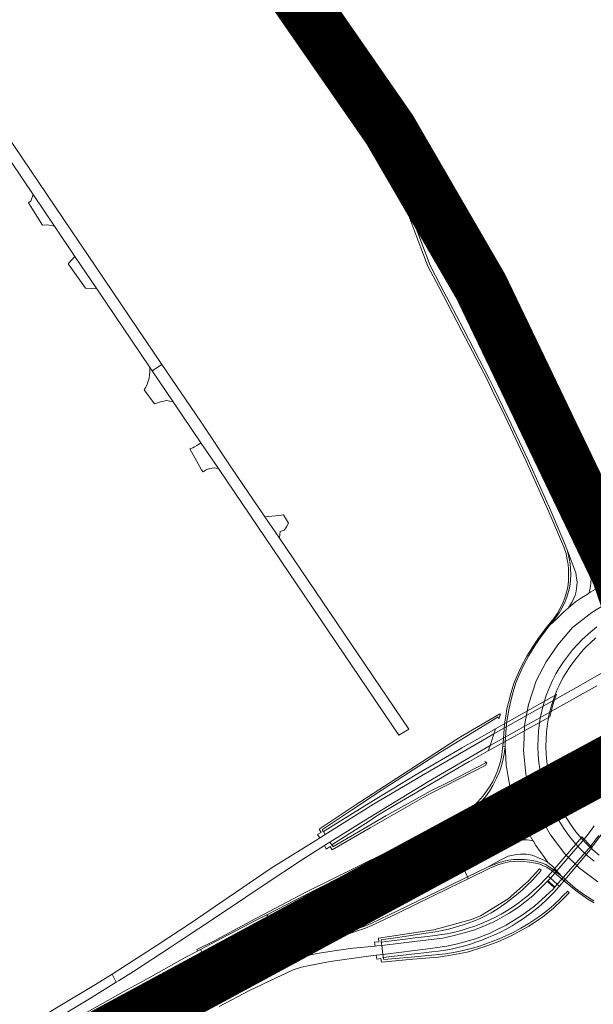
# Model space of a CAD drawing. Header units: metres. Extents: x 166325 to 190320, y 381923 to 404576.
# Tile 692 of 1056: x 173662 to 173819, y 394222 to 394493. Entities that reach past the tile are written whole.
import ezdxf

# ---------------------------------------------------------------- set-up
doc = ezdxf.new("R2010")
doc.units = ezdxf.units.M
for name, color, linetype, lineweight in [('B-WE-VH-VERHARDING_ASFALT-GV', 8, 'Continuous', 18), ('B-WE-VH-VERHARDING_BETON-GV', 8, 'Continuous', 18), ('B-WE-VH-VERHARDING_BETONSTRAATSTEEN-GV', 8, 'Continuous', 18), ('B-WE-VH-VERHARDING_GESLOTEN-GV', 8, 'Continuous', 18), ('B-WE-VH-VERHARDING_N-WEG', 8, 'Continuous', 18)]:
    doc.layers.add(name, color=color, linetype=linetype, lineweight=lineweight)

msp = doc.modelspace()

# ---------------------------------------------------------------- linework, layer by layer
at = {"layer": 'B-WE-VH-VERHARDING_ASFALT-GV', "flags": 128}
for points in [[(173659.46, 394453.515), (173665.504, 394444.569), (173671.38, 394435.872), (173676.992, 394427.565), (173682.996, 394418.679), (173697.485, 394397.234), (173698.232, 394396.128), (173700.875, 394397.887), (173642.198, 394484.531)], [(173823.879, 394332.75), (173818.932, 394329.748), (173813.571, 394325.67), (173809.565, 394320.845), (173806.378, 394316.201), (173803.634, 394310.962), (173801.511, 394304.539), (173800.398, 394298.741), (173800.206, 394293.084), (173800.167, 394291.932), (173800.831, 394285.361), (173802.083, 394280.203), (173804.748, 394273.654), (173807.583, 394268.676), (173811.51, 394263.53), (173815.541, 394259.584), (173820.517, 394255.782)], [(173819.561, 394261.433), (173817.741, 394262.922), (173816.146, 394264.424), (173814.528, 394266.165), (173812.81, 394268.203), (173811.24, 394270.415), (173809.82, 394272.645), (173808.764, 394274.499), (173807.907, 394276.199), (173807.019, 394278.299), (173806.351, 394280.108), (173805.617, 394282.402), (173805.212, 394283.936), (173804.694, 394286.353), (173804.397, 394288.486), (173804.174, 394290.799), (173804.081, 394292.949), (173804.089, 394293.288), (173804.129, 394295.118), (173804.273, 394297.182), (173804.525, 394299.493), (173804.83, 394301.291), (173804.889, 394301.516), (173805.324, 394303.473), (173805.778, 394305.133), (173806.456, 394307.202), (173807.356, 394309.458), (173808.123, 394311.095), (173809.046, 394312.899), (173809.889, 394314.272), (173811.133, 394316.184), (173812.472, 394318.041), (173813.641, 394319.485), (173815.031, 394321.084), (173816.181, 394322.292), (173817.039, 394323.105), (173818.605, 394324.473), (173820.281, 394325.811)], [(173834.864, 394320.712), (173816.634, 394310.246), (173810.904, 394307.046), (173808.829, 394305.887), (173808.682, 394305.805), (173808.221, 394304.399), (173807.8, 394302.86), (173807.738, 394302.581), (173807.851, 394302.644), (173811.984, 394304.962), (173820.299, 394309.626)], [(173819.586, 394271.199), (173818.7, 394269.978), (173817.554, 394268.399), (173816.839, 394267.56), (173816.778, 394267.489), (173817.956, 394266.222), (173818.612, 394265.605), (173818.642, 394265.645), (173820.81, 394268.559)], [(173716.614, 394221.601), (173724.894, 394225.908), (173732.045, 394229.312), (173736.943, 394231.668), (173739.183, 394232.363), (173740.942, 394232.763), (173747.075, 394233.932), (173758.258, 394235.461), (173759.736, 394235.702), (173761.521, 394235.858), (173761.26, 394238.342), (173759.842, 394238.201), (173759.424, 394238.16), (173753.418, 394237.566), (173751.391, 394237.308), (173748.832, 394236.983), (173743.449, 394236.087), (173739.852, 394235.335), (173737.866, 394234.783), (173735.367, 394233.92), (173731.297, 394232.079), (173719.393, 394225.999), (173699.063, 394215.675)]]:
    msp.add_lwpolyline(points, dxfattribs=at)
for points in [[(173796.15, 394392.054), (173790.762, 394402.868), (173785.231, 394413.311), (173783.367, 394416.768), (173779.59, 394423.774), (173773.709, 394434.202), (173770.211, 394440.255), (173768.991, 394439.788), (173769.604, 394438.203), (173774.53, 394425.036), (173777.484, 394419.413), (173779.828, 394414.921), (173783.654, 394407.588), (173790.818, 394393.795), (173791.952, 394391.539), (173795.915, 394383.23), (173801.467, 394371.592), (173807.68, 394357.681), (173811.428, 394348.85), (173812.272, 394346.707), (173814.488, 394340.624), (173814.74, 394339.196), (173814.838, 394338.233), (173814.812, 394337.072), (173814.585, 394335.639), (173814.305, 394334.548), (173813.823, 394333.24), (173813.364, 394332.437), (173812.462, 394331.066), (173814.437, 394332.695), (173816.087, 394333.791), (173817.6, 394334.754), (173818.097, 394335.07), (173818.394, 394336.031), (173818.551, 394337.014), (173818.677, 394337.905), (173818.727, 394339.21), (173818.607, 394340.405), (173818.222, 394342.071), (173817.761, 394343.748), (173815.839, 394349.013), (173813.211, 394355.19), (173813.136, 394355.366), (173807.36, 394368.324), (173806.375, 394370.534), (173801.304, 394381.398)], [(173703.968, 394387.638), (173698.232, 394396.128), (173697.485, 394397.234), (173697.53, 394396.739), (173697.548, 394395.869), (173697.485, 394395.002), (173697.343, 394394.143), (173697.123, 394393.302), (173696.826, 394392.484), (173696.456, 394391.698), (173696.015, 394390.948), (173698.828, 394387.101), (173700.797, 394387.707), (173701.41, 394387.847), (173702.102, 394388.006)], [(173716.383, 394369.273), (173765.888, 394296.068), (173768.677, 394297.769), (173733.123, 394350.164), (173729.136, 394356.04), (173720.002, 394369.501), (173711.443, 394382.281), (173700.875, 394397.887), (173698.232, 394396.128), (173703.968, 394387.638), (173711.567, 394376.394)], [(173712.207, 394368.355), (173712.504, 394368.604), (173712.992, 394368.924), (173713.519, 394369.176), (173714.076, 394369.353), (173714.651, 394369.452), (173715.235, 394369.472), (173715.816, 394369.412), (173716.383, 394369.273), (173711.567, 394376.394), (173710.901, 394375.873), (173710.476, 394375.6), (173709.823, 394375.227), (173709.375, 394375.001), (173708.587, 394374.693), (173708.568, 394374.687), (173711.744, 394368.909)], [(173807.738, 394302.581), (173807.8, 394302.86), (173808.221, 394304.399), (173808.682, 394305.805), (173792.002, 394296.404), (173791.242, 394294.064), (173790.959, 394293.195)], [(173745.484, 394265.745), (173745.786, 394265.934), (173745.921, 394266.021), (173746.98, 394266.685), (173756.258, 394272.496), (173771.958, 394282.047), (173774.109, 394283.356), (173790.959, 394293.195), (173791.242, 394294.064), (173792.002, 394296.404), (173788.913, 394294.632), (173780.81, 394289.982), (173772.118, 394284.932), (173770.73, 394284.102), (173759.012, 394277.097), (173745.7, 394268.816), (173744.444, 394268.001), (173744.353, 394267.942), (173744.206, 394267.847), (173743.182, 394267.182), (173736.884, 394263.269), (173730.897, 394259.53), (173717.066, 394250.166), (173709.187, 394244.719), (173699.602, 394238.386), (173688.748, 394231.448), (173687.186, 394230.472), (173688.367, 394228.232), (173688.955, 394228.601), (173693.104, 394231.199), (173703.401, 394237.946), (173705.647, 394239.417), (173716.135, 394246.389), (173723.923, 394251.566), (173728.97, 394254.931), (173739.501, 394261.965)], [(173778.46, 394271.026), (173768.938, 394266.523), (173769.107, 394266.193), (173770.537, 394263.255), (173770.939, 394262.435), (173780.313, 394266.948), (173779.924, 394267.803), (173778.614, 394270.689)], [(173806.84, 394261.112), (173805.944, 394262.485), (173804.755, 394264.091), (173803.551, 394265.814), (173802.957, 394266.779), (173802.744, 394267.125), (173802.433, 394267.166), (173801.172, 394267.298), (173799.973, 394267.353), (173799.033, 394267.388), (173798.069, 394267.314), (173797.037, 394267.132), (173796.175, 394266.953), (173795.058, 394266.591), (173793.565, 394265.973), (173783.169, 394261.058), (173783.021, 394260.986), (173784.616, 394257.494), (173784.759, 394257.158), (173790.452, 394259.922), (173793.787, 394261.734), (173795.972, 394262.811), (173798.236, 394263.323), (173799.304, 394263.429), (173800.998, 394263.384), (173802.544, 394263.101), (173804.233, 394262.431), (173805.562, 394261.841)], [(173818.612, 394265.605), (173817.956, 394266.222), (173816.778, 394267.489), (173807.548, 394256.766), (173809.394, 394255.144), (173809.656, 394255.441)], [(173783.021, 394260.986), (173781.592, 394264.131), (173781.368, 394264.623), (173757.632, 394253.099), (173730.285, 394239.154), (173715.924, 394231.491), (173715.364, 394231.294), (173714.871, 394231.324), (173714.513, 394231.556), (173714.283, 394231.889), (173716.928, 394227.018), (173722.218, 394229.852), (173734.426, 394236.289), (173734.288, 394236.541), (173734.802, 394236.807), (173755.691, 394247.613)], [(173770.939, 394262.435), (173770.537, 394263.255), (173769.107, 394266.193), (173768.938, 394266.523), (173762.847, 394263.518), (173757.098, 394260.71), (173750.234, 394257.293), (173737.813, 394250.962), (173729.702, 394246.778), (173729.894, 394246.429), (173731.43, 394243.644), (173731.907, 394242.778), (173741.494, 394247.811), (173765.422, 394259.779)], [(173784.759, 394257.158), (173784.616, 394257.494), (173783.021, 394260.986), (173755.691, 394247.613), (173734.802, 394236.807), (173734.288, 394236.541), (173734.426, 394236.289), (173741.65, 394238.645), (173756.596, 394243.604), (173758.328, 394244.311), (173765.541, 394247.804), (173779.387, 394254.552)], [(173809.394, 394255.144), (173807.548, 394256.766), (173802.714, 394251.944), (173798.748, 394248.85), (173796.222, 394247.162), (173793.008, 394245.357), (173791.42, 394244.573), (173791.104, 394244.428), (173789.296, 394243.596), (173786.722, 394242.57), (173785.268, 394242.154), (173781.079, 394241.059), (173778.036, 394240.371), (173770.979, 394239.492), (173761.26, 394238.342), (173761.521, 394235.858), (173774.637, 394237.506), (173776.569, 394237.764), (173779.077, 394238.145), (173782.031, 394238.769), (173786.953, 394240.178), (173790.966, 394241.745), (173792.161, 394242.315), (173795.423, 394243.874), (173799.762, 394246.653), (173803.208, 394249.151), (173806.247, 394251.953), (173808.252, 394253.822)], [(173731.907, 394242.778), (173731.43, 394243.644), (173729.894, 394246.429), (173729.702, 394246.778), (173726.968, 394245.367), (173717.373, 394240.299), (173711.507, 394237.187), (173714.198, 394232.115), (173714.105, 394232.362), (173714.03, 394232.649), (173714.018, 394232.967), (173714.104, 394233.242), (173714.365, 394233.577), (173714.988, 394233.895)], [(173714.232, 394232.023), (173714.198, 394232.115), (173711.507, 394237.187), (173710.699, 394236.759), (173707.117, 394234.914), (173697.831, 394229.747), (173690.452, 394225.634), (173683.08, 394221.526), (173671.345, 394214.919), (173671.565, 394214.515), (173673.142, 394211.754), (173673.583, 394210.989), (173673.763, 394210.686), (173677.091, 394212.461), (173685.234, 394216.731), (173689.028, 394218.686), (173692.437, 394220.511), (173692.575, 394220.585), (173714.063, 394231.935)], [(173688.367, 394228.232), (173687.186, 394230.472), (173682.649, 394227.638), (173672.435, 394221.429), (173665.074, 394217.024), (173655.71, 394211.567), (173645.142, 394205.407), (173630.349, 394196.916), (173609.298, 394185.093), (173606.046, 394183.186), (173600.516, 394180.074), (173601.64, 394178.053), (173605.076, 394180.026), (173605.601, 394180.326), (173611.738, 394183.831), (173634.102, 394196.436), (173636.044, 394197.498), (173657.542, 394209.636), (173668.854, 394216.311), (173681.002, 394223.62)], [(173716.018, 394226.531), (173716.928, 394227.018), (173714.283, 394231.889), (173714.232, 394232.023), (173714.063, 394231.935), (173692.575, 394220.585), (173692.437, 394220.511), (173689.028, 394218.686), (173685.234, 394216.731), (173677.091, 394212.461), (173673.763, 394210.686), (173673.93, 394210.363), (173674.352, 394209.645), (173675.913, 394206.906), (173676.07, 394206.63), (173676.506, 394206.847), (173689.218, 394213.059), (173700.026, 394218.301), (173709.084, 394222.893)]]:
    msp.add_lwpolyline(points, close=True, dxfattribs=at)
at = {"layer": 'B-WE-VH-VERHARDING_BETON-GV', "flags": 128}
for points in [[(173710.622, 394547.542), (173710.323, 394547.315), (173707.836, 394545.418), (173706.994, 394544.777), (173716.294, 394532.497), (173729.94, 394513.429), (173738.893, 394500.543), (173748.728, 394485.859), (173758.493, 394470.452), (173763.414, 394462.379), (173764.371, 394462.97), (173765.52, 394463.679), (173768.08, 394465.26), (173768.388, 394465.449), (173760.307, 394478.474), (173745.208, 394500.877), (173736.301, 394513.417), (173722.109, 394532.64), (173720.263, 394535.044), (173712.666, 394544.933)], [(173706.994, 394544.777), (173706.072, 394544.074), (173703.802, 394542.343), (173703.396, 394542.034), (173705.851, 394538.756), (173712.534, 394529.253), (173725.159, 394511.298), (173743.747, 394483.067), (173758.389, 394459.277), (173758.86, 394459.568), (173761.458, 394461.172), (173762.457, 394461.789), (173763.414, 394462.379), (173758.493, 394470.452), (173748.728, 394485.859), (173738.893, 394500.543), (173729.94, 394513.429), (173716.294, 394532.497)], [(173768.388, 394465.449), (173768.08, 394465.26), (173765.52, 394463.679), (173764.371, 394462.97), (173763.414, 394462.379), (173765.485, 394458.981), (173776.156, 394440.977), (173788.044, 394419.787), (173788.304, 394419.323), (173790.548, 394420.507), (173793.045, 394421.826), (173793.485, 394422.058), (173789.987, 394428.686), (173785.49, 394436.585), (173780.313, 394445.678), (173773.172, 394457.737)], [(173763.414, 394462.379), (173762.457, 394461.789), (173761.458, 394461.172), (173758.86, 394459.568), (173758.389, 394459.277), (173761.104, 394454.866), (173764.346, 394449.61), (173768.064, 394443.971), (173770.211, 394440.255), (173773.709, 394434.202), (173779.59, 394423.774), (173783.367, 394416.768), (173786.411, 394418.282), (173788.155, 394419.265), (173788.304, 394419.323), (173788.044, 394419.787), (173776.156, 394440.977), (173765.485, 394458.981)], [(173768.064, 394443.971), (173764.346, 394449.61), (173763.74, 394449.435), (173768.409, 394439.482), (173768.991, 394439.788), (173770.211, 394440.255)], [(173793.485, 394422.058), (173793.045, 394421.826), (173790.548, 394420.507), (173788.304, 394419.323), (173789.167, 394419.657), (173789.649, 394419.48), (173789.887, 394419.305), (173795.087, 394409.686), (173810.347, 394378.485), (173813.357, 394371.935), (173813.616, 394371.36), (173817.642, 394373.189), (173817.603, 394373.276), (173808.731, 394392.303), (173799.788, 394410.114)], [(173788.155, 394419.265), (173786.411, 394418.282), (173783.367, 394416.768), (173785.231, 394413.311), (173790.762, 394402.868), (173796.15, 394392.054), (173801.304, 394381.398), (173806.375, 394370.534), (173807.36, 394368.324), (173808.889, 394369.057), (173810.403, 394369.784), (173811.021, 394370.08), (173810.584, 394371.081), (173806.385, 394379.994), (173800.637, 394392.079), (173797.346, 394398.749), (173790.24, 394412.498), (173787.346, 394417.864), (173787.233, 394418.31), (173787.411, 394418.824)], [(173817.642, 394373.189), (173813.616, 394371.36), (173819.053, 394359.308), (173819.6, 394357.971), (173820.473, 394358.335), (173823.289, 394359.509), (173823.77, 394359.709), (173819.572, 394368.925)], [(173811.021, 394370.08), (173810.403, 394369.784), (173808.889, 394369.057), (173807.36, 394368.324), (173813.136, 394355.366), (173813.211, 394355.19), (173816.279, 394356.524), (173816.837, 394356.767)], [(173729.136, 394356.04), (173733.123, 394350.164), (173733.219, 394351.327), (173733.382, 394352.04), (173734.487, 394352.404), (173735.08, 394353.338), (173735.676, 394354.277), (173734.263, 394356.566), (173733.052, 394356.442)], [(173812.272, 394346.707), (173812.678, 394344.555), (173812.938, 394343.113), (173813.093, 394341.86), (173813.097, 394340.25), (173813.046, 394338.556), (173812.863, 394336.892), (173812.531, 394335.503), (173812.059, 394334.002), (173811.372, 394332.351), (173810.715, 394330.972), (173809.908, 394329.642), (173808.988, 394328.35), (173807.329, 394326.185), (173809.721, 394328.456), (173811.046, 394329.766), (173811.848, 394330.48), (173812.462, 394331.066), (173813.364, 394332.437), (173813.823, 394333.24), (173814.305, 394334.548), (173814.585, 394335.639), (173814.812, 394337.072), (173814.838, 394338.233), (173814.74, 394339.196), (173814.488, 394340.624)], [(173808.682, 394305.805), (173808.854, 394306.332), (173809.21, 394307.223), (173792.458, 394297.806), (173792.002, 394296.404)], [(173807.738, 394302.581), (173790.959, 394293.195), (173790.485, 394291.738), (173807.419, 394301.146)], [(173792.002, 394296.404), (173792.458, 394297.806), (173787.477, 394294.981), (173783.202, 394292.557), (173783.166, 394292.536), (173770.43, 394285.053), (173757.804, 394277.397), (173745.268, 394269.588), (173745.7, 394268.816), (173759.012, 394277.097), (173770.73, 394284.102), (173772.118, 394284.932), (173780.81, 394289.982), (173788.913, 394294.632)], [(173790.485, 394291.738), (173790.959, 394293.195), (173774.109, 394283.356), (173771.958, 394282.047), (173756.258, 394272.496), (173746.98, 394266.685), (173747.499, 394265.997), (173757.755, 394272.419), (173759.928, 394273.897), (173765.115, 394277.018), (173772.604, 394281.39), (173785.276, 394288.829), (173785.331, 394288.861)], [(173795.904, 394278.115), (173795.987, 394278.203), (173796.135, 394278.328), (173796.285, 394278.364), (173796.493, 394278.338), (173796.702, 394278.227), (173796.866, 394278.01), (173797.537, 394278.255), (173797.492, 394278.379), (173796.531, 394281.641), (173795.906, 394284.637), (173795.416, 394287.912), (173795.166, 394291.542), (173795.09, 394292.878), (173794.864, 394290.947), (173794.599, 394289.567), (173794.1, 394287.632), (173793.555, 394286.046), (173792.714, 394284.276), (173791.774, 394282.277), (173790.787, 394280.709), (173789.699, 394279.144), (173788.461, 394277.803), (173786.915, 394276.264), (173785.121, 394274.79), (173783.793, 394273.88), (173781.161, 394272.303), (173778.46, 394271.026), (173778.614, 394270.689), (173779.924, 394267.803), (173780.313, 394266.948), (173786.828, 394270.084), (173788.332, 394270.898), (173790.17, 394272.143), (173792.293, 394273.984), (173793.847, 394275.529)], [(173802.744, 394267.125), (173801.953, 394268.409), (173800.815, 394270.403), (173800.665, 394270.565), (173799.998, 394272), (173799.344, 394271.695), (173799.39, 394271.464), (173799.283, 394271.274), (173799.158, 394271.139), (173798.943, 394271.027), (173798.734, 394270.989), (173798.496, 394271.022), (173797.376, 394270.96), (173796.395, 394270.926), (173794.671, 394270.591), (173792.855, 394270.045), (173790.85, 394269.13), (173781.455, 394264.666), (173781.368, 394264.623), (173781.592, 394264.131), (173783.021, 394260.986), (173783.169, 394261.058), (173793.565, 394265.973), (173795.058, 394266.591), (173796.175, 394266.953), (173797.037, 394267.132), (173798.069, 394267.314), (173799.033, 394267.388), (173799.973, 394267.353), (173801.172, 394267.298), (173802.433, 394267.166)], [(173816.778, 394267.489), (173816.438, 394267.856), (173816.218, 394268.117), (173806.902, 394257.333), (173807.548, 394256.766)], [(173818.612, 394265.605), (173809.656, 394255.441), (173809.394, 394255.144), (173809.8, 394254.788), (173810.014, 394254.6), (173819.018, 394265.222), (173818.912, 394265.323)], [(173790.452, 394259.922), (173793.243, 394261.013), (173794.77, 394261.449), (173796.12, 394261.774), (173797.38, 394261.911), (173798.974, 394261.945), (173800.349, 394261.952), (173801.952, 394261.734), (173803.421, 394261.471), (173805.11, 394260.986), (173806.252, 394260.566), (173807.421, 394259.805), (173808.625, 394258.893), (173808.958, 394258.624), (173808.818, 394259.26), (173808.071, 394260.061), (173806.84, 394261.112), (173805.562, 394261.841), (173804.233, 394262.431), (173802.544, 394263.101), (173800.998, 394263.384), (173799.304, 394263.429), (173798.236, 394263.323), (173795.972, 394262.811), (173793.787, 394261.734)], [(173808.818, 394259.26), (173808.958, 394258.624), (173810.804, 394257.132)], [(173807.548, 394256.766), (173806.902, 394257.333), (173806.409, 394256.817), (173804.577, 394254.915), (173802.83, 394253.302), (173801.553, 394252.18), (173801.385, 394252.046), (173800.356, 394251.228), (173798.934, 394250.16), (173797.402, 394249.013), (173795.865, 394248.043), (173793.981, 394246.924), (173792.085, 394245.92), (173790.048, 394244.959), (173788.664, 394244.378), (173786.832, 394243.652), (173785.524, 394243.224), (173783.86, 394242.696), (173782.358, 394242.252), (173780.877, 394241.879), (173779.217, 394241.523), (173777.689, 394241.29), (173775.916, 394241.057), (173772.934, 394240.699), (173770.325, 394240.39), (173767.724, 394240.076), (173764.715, 394239.698), (173762.369, 394239.413), (173761.2, 394239.266), (173761.095, 394239.357), (173761.161, 394238.895), (173761.26, 394238.342), (173770.979, 394239.492), (173778.036, 394240.371), (173781.079, 394241.059), (173785.268, 394242.154), (173786.722, 394242.57), (173789.296, 394243.596), (173791.104, 394244.428), (173791.42, 394244.573), (173793.008, 394245.357), (173796.222, 394247.162), (173798.748, 394248.85), (173802.714, 394251.944)], [(173810.014, 394254.6), (173809.8, 394254.788), (173809.394, 394255.144), (173808.252, 394253.822), (173806.247, 394251.953), (173803.208, 394249.151), (173799.762, 394246.653), (173795.423, 394243.874), (173792.161, 394242.315), (173790.966, 394241.745), (173786.953, 394240.178), (173782.031, 394238.769), (173779.077, 394238.145), (173776.569, 394237.764), (173774.637, 394237.506), (173761.521, 394235.858), (173761.592, 394235.36), (173761.607, 394234.993), (173767.137, 394235.656), (173770.351, 394236.015), (173772.805, 394236.292), (173774.954, 394236.543), (173776.71, 394236.784), (173778.714, 394237.075), (173780.252, 394237.334), (173782.142, 394237.759), (173784.028, 394238.239), (173785.588, 394238.714), (173787.1, 394239.237), (173788.682, 394239.769), (173790.659, 394240.566), (173791.961, 394241.137), (173793.82, 394241.999), (173795.594, 394242.924), (173797.002, 394243.729), (173798.441, 394244.602), (173799.901, 394245.551), (173801.544, 394246.752), (173802.973, 394247.8), (173804.107, 394248.743), (173804.272, 394248.88), (173805.262, 394249.733), (173806.233, 394250.614), (173807.309, 394251.678), (173808.379, 394252.811), (173809.272, 394253.803), (173809.874, 394254.45)], [(173719.69, 394233.727), (173719.159, 394234.647), (173718.639, 394235.554), (173715.097, 394233.684), (173714.52, 394233.39), (173714.317, 394233.129), (173714.256, 394232.934), (173714.266, 394232.683), (173714.331, 394232.432), (173714.494, 394231.997), (173714.681, 394231.728), (173714.948, 394231.555), (173715.331, 394231.531), (173715.829, 394231.707)]]:
    msp.add_lwpolyline(points, close=True, dxfattribs=at)
for points in [[(173819.564, 394356.993), (173815.158, 394367.151), (173812.889, 394372.385), (173806.501, 394385.847), (173789.728, 394419.086), (173789.451, 394419.322), (173789.189, 394419.477), (173787.805, 394418.802), (173787.618, 394418.637), (173787.513, 394418.428), (173787.534, 394418.129), (173787.801, 394417.597), (173802.204, 394389.451), (173810.598, 394371.719), (173812.868, 394366.332), (173818.931, 394352.304), (173821.931, 394345.103)], [(173821.46, 394345.598), (173816.837, 394356.767), (173816.279, 394356.524), (173813.211, 394355.19), (173815.839, 394349.013), (173817.761, 394343.748), (173818.222, 394342.071), (173818.607, 394340.405), (173818.727, 394339.21), (173818.677, 394337.905), (173818.551, 394337.014), (173818.394, 394336.031), (173818.097, 394335.07), (173818.656, 394335.426), (173821.184, 394336.946)], [(173821.184, 394336.946), (173818.656, 394335.426), (173818.097, 394335.07), (173817.6, 394334.754), (173816.087, 394333.791), (173814.437, 394332.695), (173812.462, 394331.066), (173811.848, 394330.48), (173811.046, 394329.766), (173809.721, 394328.456), (173807.329, 394326.185), (173804.968, 394323.165), (173803.327, 394320.759), (173801.631, 394317.988), (173800.052, 394315.032), (173798.836, 394312.4), (173798.06, 394310.463), (173797.327, 394307.984), (173796.773, 394305.865), (173796.172, 394303.518), (173795.818, 394301.518), (173795.524, 394299.395), (173795.292, 394296.683), (173795.141, 394294.283), (173795.09, 394292.878), (173795.166, 394291.542), (173795.416, 394287.912), (173795.906, 394284.637), (173796.531, 394281.641), (173797.492, 394278.379), (173797.537, 394278.255), (173796.866, 394278.01), (173797.445, 394276.242), (173797.978, 394274.806), (173798.092, 394274.498), (173799.344, 394271.695), (173799.998, 394272), (173800.665, 394270.565), (173800.815, 394270.403), (173801.953, 394268.409), (173802.744, 394267.125), (173802.957, 394266.779), (173803.551, 394265.814), (173804.755, 394264.091), (173805.944, 394262.485), (173806.84, 394261.112), (173808.071, 394260.061), (173808.818, 394259.26), (173810.804, 394257.132), (173812.921, 394255.27), (173814.465, 394253.994), (173816.977, 394252.146), (173819.427, 394250.564)], [(173820.517, 394255.782), (173815.541, 394259.584), (173811.51, 394263.53), (173807.583, 394268.676), (173804.748, 394273.654), (173802.083, 394280.203), (173800.831, 394285.361), (173800.167, 394291.932), (173800.206, 394293.084), (173800.398, 394298.741), (173801.511, 394304.539), (173803.634, 394310.962), (173806.378, 394316.201), (173809.565, 394320.845), (173813.571, 394325.67), (173818.932, 394329.748), (173823.879, 394332.75)], [(173820.281, 394325.811), (173818.605, 394324.473), (173817.039, 394323.105), (173816.181, 394322.292), (173815.031, 394321.084), (173813.641, 394319.485), (173812.472, 394318.041), (173811.133, 394316.184), (173809.889, 394314.272), (173809.046, 394312.899), (173808.123, 394311.095), (173807.356, 394309.458), (173806.456, 394307.202), (173805.778, 394305.133), (173805.324, 394303.473), (173804.889, 394301.516), (173804.83, 394301.291), (173804.525, 394299.493), (173804.273, 394297.182), (173804.129, 394295.118), (173804.089, 394293.288), (173804.081, 394292.949), (173804.174, 394290.799), (173804.397, 394288.486), (173804.694, 394286.353), (173805.212, 394283.936), (173805.617, 394282.402), (173806.351, 394280.108), (173807.019, 394278.299), (173807.907, 394276.199), (173808.764, 394274.499), (173809.82, 394272.645), (173811.24, 394270.415), (173812.81, 394268.203), (173814.528, 394266.165), (173816.146, 394264.424), (173817.741, 394262.922), (173819.561, 394261.433)], [(173820.926, 394263.16), (173819.193, 394264.577), (173817.708, 394265.976), (173816.175, 394267.624), (173814.551, 394269.551), (173813.066, 394271.643), (173811.705, 394273.781), (173810.703, 394275.539), (173809.905, 394277.124), (173809.065, 394279.109), (173808.432, 394280.824), (173807.73, 394283.019), (173807.352, 394284.448), (173806.862, 394286.736), (173806.582, 394288.744), (173806.369, 394290.952), (173806.282, 394292.972), (173806.327, 394295.017), (173806.464, 394296.986), (173806.705, 394299.19), (173806.982, 394300.826), (173807.027, 394300.997), (173807.46, 394302.944), (173807.886, 394304.499), (173808.525, 394306.451), (173809.376, 394308.583), (173810.099, 394310.127), (173810.965, 394311.821), (173811.749, 394313.097), (173812.948, 394314.94), (173814.221, 394316.705), (173815.327, 394318.071), (173816.658, 394319.603), (173817.736, 394320.734), (173818.52, 394321.478), (173820.015, 394322.784)]]:
    msp.add_lwpolyline(points, dxfattribs=at)
at = {"layer": 'B-WE-VH-VERHARDING_BETONSTRAATSTEEN-GV', "flags": 128}
for points in [[(173665.504, 394444.569), (173664.889, 394442.697), (173664.49, 394442.421), (173664.234, 394442.243), (173668.123, 394436.18), (173669.466, 394436.279), (173671.38, 394435.872)], [(173768.991, 394439.788), (173768.409, 394439.482), (173772.265, 394429.165), (173773.849, 394424.872), (173776.928, 394419.217), (173783.126, 394407.238), (173790.278, 394393.55), (173791.409, 394391.208), (173795.147, 394383.593), (173800.887, 394371.364), (173807.113, 394357.443), (173810.874, 394348.655), (173811.3, 394347.52), (173811.839, 394345.961), (173812.175, 394344.274), (173812.383, 394342.918), (173812.539, 394341.664), (173812.543, 394340.055), (173812.492, 394338.361), (173812.309, 394336.697), (173811.977, 394335.308), (173811.505, 394333.806), (173810.817, 394332.156), (173810.161, 394330.776), (173809.354, 394329.447), (173808.434, 394328.155), (173806.774, 394325.989), (173804.414, 394322.969), (173802.773, 394320.564), (173801.077, 394317.793), (173799.498, 394314.836), (173798.282, 394312.204), (173797.506, 394310.268), (173796.772, 394307.789), (173796.219, 394305.67), (173795.618, 394303.323), (173795.263, 394301.323), (173794.969, 394299.199), (173794.738, 394296.488), (173794.587, 394294.087), (173794.479, 394293.072), (173795.09, 394292.878), (173795.141, 394294.283), (173795.292, 394296.683), (173795.524, 394299.395), (173795.818, 394301.518), (173796.172, 394303.518), (173796.773, 394305.865), (173797.327, 394307.984), (173798.06, 394310.463), (173798.836, 394312.4), (173800.052, 394315.032), (173801.631, 394317.988), (173803.327, 394320.759), (173804.968, 394323.165), (173807.329, 394326.185), (173808.988, 394328.35), (173809.908, 394329.642), (173810.715, 394330.972), (173811.372, 394332.351), (173812.059, 394334.002), (173812.531, 394335.503), (173812.863, 394336.892), (173813.046, 394338.556), (173813.097, 394340.25), (173813.093, 394341.86), (173812.938, 394343.113), (173812.678, 394344.555), (173812.272, 394346.707), (173811.428, 394348.85), (173807.68, 394357.681), (173801.467, 394371.592), (173795.915, 394383.23), (173791.952, 394391.539), (173790.818, 394393.795), (173783.654, 394407.588), (173779.828, 394414.921), (173777.484, 394419.413), (173774.53, 394425.036), (173769.604, 394438.203)], [(173675.438, 394425.162), (173679.901, 394418.826), (173682.996, 394418.679), (173676.992, 394427.565), (173675.166, 394425.548)], [(173793.27, 394300.898), (173793.367, 394300.604), (173793.7, 394301.626), (173793.853, 394301.602), (173793.861, 394301.66), (173793.61, 394301.963), (173783.494, 394295.952), (173781.575, 394294.811), (173768.493, 394286.319), (173753.943, 394276.842), (173748.973, 394273.53), (173744.042, 394270.252), (173744.594, 394269.384), (173743.59, 394268.765), (173744.206, 394267.847), (173744.353, 394267.942), (173744.444, 394268.001), (173745.7, 394268.816), (173745.268, 394269.588), (173745.147, 394269.658), (173745.096, 394269.748), (173745.001, 394270.018), (173744.961, 394270.135), (173752.946, 394275.512), (173761.117, 394280.891), (173777.365, 394291.37), (173784.453, 394295.718), (173793.207, 394301.089)], [(173795.09, 394292.878), (173794.479, 394293.072), (173794.422, 394292.544), (173794.175, 394290.69), (173793.988, 394289.628), (173793.748, 394288.595), (173793.585, 394287.893), (173793.02, 394286.253), (173792.37, 394284.723), (173791.694, 394283.347), (173790.993, 394282.145), (173790.208, 394280.94), (173789.36, 394279.801), (173788.419, 394278.678), (173787.433, 394277.622), (173786.317, 394276.595), (173785.061, 394275.608), (173783.981, 394274.771), (173782.641, 394273.911), (173781.017, 394273.039), (173780.814, 394272.941), (173778.173, 394271.658), (173778.289, 394271.403), (173778.46, 394271.026), (173781.161, 394272.303), (173783.793, 394273.88), (173785.121, 394274.79), (173786.915, 394276.264), (173788.461, 394277.803), (173789.699, 394279.144), (173790.787, 394280.709), (173791.774, 394282.277), (173792.714, 394284.276), (173793.555, 394286.046), (173794.1, 394287.632), (173794.599, 394289.567), (173794.864, 394290.947)], [(173774.824, 394280.177), (173789.843, 394287.858), (173790.039, 394288.59), (173789.56, 394288.891), (173789.628, 394288.772), (173789.791, 394288.486), (173786.768, 394286.922), (173779.948, 394283.392), (173774.552, 394280.658), (173770.169, 394278.258), (173762.386, 394273.883), (173747.845, 394265.44), (173747.771, 394265.578), (173747.629, 394265.761), (173747.561, 394265.864), (173747.499, 394265.997), (173746.98, 394266.685), (173745.921, 394266.021), (173745.786, 394265.934), (173745.484, 394265.745), (173745.772, 394265.234), (173746.013, 394264.808), (173747.07, 394265.466), (173747.634, 394264.609), (173758.031, 394270.651), (173772.773, 394279.051)], [(173718.639, 394235.554), (173719.159, 394234.647), (173719.69, 394233.727), (173730.176, 394239.362), (173757.527, 394253.309), (173781.271, 394264.837), (173781.354, 394264.877), (173790.75, 394269.343), (173792.772, 394270.265), (173794.614, 394270.819), (173796.368, 394271.161), (173797.366, 394271.195), (173798.506, 394271.258), (173798.729, 394271.227), (173798.866, 394271.252), (173799.013, 394271.328), (173799.091, 394271.412), (173799.142, 394271.502), (173799.118, 394271.621), (173797.873, 394274.407), (173797.223, 394276.163), (173796.655, 394277.898), (173796.546, 394278.042), (173796.421, 394278.107), (173796.245, 394278.111), (173796.15, 394278.03), (173796.089, 394277.966), (173794.023, 394275.37), (173792.454, 394273.81), (173790.315, 394271.954), (173788.455, 394270.695), (173786.935, 394269.872), (173780.411, 394266.731), (173765.527, 394259.566), (173741.602, 394247.599)], [(173768.938, 394266.523), (173778.46, 394271.026), (173778.289, 394271.403), (173778.173, 394271.658), (173769.774, 394267.579), (173762.105, 394263.672), (173740.355, 394252.983), (173725.315, 394245.019), (173714.737, 394239.33), (173710.487, 394237.194), (173710.699, 394236.759), (173711.507, 394237.187), (173717.373, 394240.299), (173726.968, 394245.367), (173729.702, 394246.778), (173737.813, 394250.962), (173750.234, 394257.293), (173757.098, 394260.71), (173762.847, 394263.518)], [(173790.452, 394259.922), (173784.759, 394257.158), (173785.002, 394256.623), (173790.735, 394259.481), (173793.131, 394260.438), (173794.687, 394260.96), (173796.221, 394261.256), (173797.592, 394261.375), (173798.721, 394261.432), (173800.241, 394261.413), (173801.822, 394261.228), (173803.457, 394260.964), (173804.748, 394260.612), (173805.474, 394260.316), (173806.525, 394259.803), (173807.782, 394258.979), (173809.121, 394257.879), (173808.958, 394258.624), (173808.625, 394258.893), (173807.421, 394259.805), (173806.252, 394260.566), (173805.11, 394260.986), (173803.421, 394261.471), (173801.952, 394261.734), (173800.349, 394261.952), (173798.974, 394261.945), (173797.38, 394261.911), (173796.12, 394261.774), (173794.77, 394261.449), (173793.243, 394261.013)], [(173805.02, 394258.989), (173804.955, 394259.043), (173804.535, 394259.386), (173801.484, 394256.088), (173795.898, 394251.163), (173788.364, 394246.491), (173785.901, 394245.419), (173775.549, 394242.635), (173768.228, 394241.549), (173760.355, 394240.338), (173760.426, 394239.355), (173759.29, 394239.231), (173759.36, 394238.671), (173759.424, 394238.16), (173759.842, 394238.201), (173761.26, 394238.342), (173761.161, 394238.895), (173761.095, 394239.357), (173761.072, 394239.461), (173761.142, 394239.475), (173761.085, 394239.861), (173765.608, 394240.532), (173768.055, 394240.895), (173773.388, 394241.697), (173775.89, 394242.07), (173777.923, 394242.407), (173779.946, 394242.87), (173783.598, 394243.953), (173786.708, 394245.088), (173788.439, 394245.815), (173789.489, 394246.347), (173791.258, 394247.324), (173792.896, 394248.294), (173795.052, 394249.76), (173796.619, 394250.917), (173798.258, 394252.243), (173799.837, 394253.617), (173801.462, 394255.128), (173802.077, 394255.744), (173802.524, 394256.191), (173803.49, 394257.222), (173803.832, 394257.619), (173804.428, 394258.31)], [(173785.002, 394256.623), (173784.759, 394257.158), (173779.387, 394254.552), (173765.541, 394247.804), (173758.328, 394244.311), (173756.596, 394243.604), (173741.65, 394238.645), (173734.426, 394236.289), (173722.218, 394229.852), (173716.928, 394227.018), (173716.018, 394226.531), (173716.257, 394226.021), (173722.444, 394229.268), (173734.644, 394235.686), (173741.832, 394238.092), (173756.782, 394243.057), (173758.543, 394243.779), (173765.848, 394247.291), (173779.607, 394254.014)], [(173810.68, 394250.781), (173810.96, 394251.049), (173812.67, 394252.797), (173812.219, 394253.205), (173811.976, 394252.877), (173811.939, 394252.909), (173811.436, 394252.395), (173810.529, 394251.467), (173810.282, 394251.215), (173808.478, 394249.512), (173806.527, 394247.835), (173804.343, 394246.144), (173801.569, 394244.338), (173799.411, 394243.068), (173797.129, 394241.833), (173795.277, 394240.937), (173793.484, 394240.178), (173791.589, 394239.405), (173789.57, 394238.659), (173788.312, 394238.242), (173786.528, 394237.688), (173784.656, 394237.192), (173782.718, 394236.733), (173780.901, 394236.372), (173778.703, 394236.044), (173776.92, 394235.811), (173774.988, 394235.633), (173769.279, 394235.12), (173765.033, 394234.748), (173761.772, 394234.431), (173761.734, 394234.819), (173761.643, 394234.9), (173761.607, 394234.993), (173761.592, 394235.36), (173761.521, 394235.858), (173759.736, 394235.702), (173759.801, 394235.137), (173759.864, 394234.604), (173761.024, 394234.716), (173761.14, 394233.77), (173769.742, 394234.524), (173776.683, 394235.148), (173779.679, 394235.547), (173784.693, 394236.521), (173789.358, 394237.902), (173793.097, 394239.329), (173796.766, 394240.929), (173801.579, 394243.605), (173805.343, 394246.092), (173808.413, 394248.607)]]:
    msp.add_lwpolyline(points, close=True, dxfattribs=at)
for points in [[(173820.81, 394268.559), (173818.642, 394265.645), (173818.612, 394265.605), (173818.912, 394265.323), (173822.05, 394269.45)], [(173819.427, 394250.564), (173816.977, 394252.146), (173814.465, 394253.994), (173812.921, 394255.27), (173810.804, 394257.132), (173808.958, 394258.624), (173809.121, 394257.879), (173810.528, 394256.724), (173813.65, 394254.075), (173815.241, 394252.864), (173816.522, 394251.94), (173817.844, 394251.06), (173819.53, 394250.041)]]:
    msp.add_lwpolyline(points, dxfattribs=at)
at = {"layer": 'B-WE-VH-VERHARDING_GESLOTEN-GV', "flags": 128}
msp.add_lwpolyline([(173806.731, 394255.871), (173808.561, 394254.213), (173808.692, 394254.381), (173806.878, 394256.045)], close=True, dxfattribs=at)
at = {"layer": 'B-WE-VH-VERHARDING_N-WEG', "const_width": 15, "flags": 128}
for points in [[(173389.07, 394930.621), (173453.797, 394853.998), (173517.172, 394777.088), (173581.074, 394700.081), (173706.533, 394544.426), (173763.414, 394462.379), (173788.497, 394419.139), (173826.266, 394340.393), (173855.183, 394256.466), (173860.051, 394245.191), (173869.51, 394210.184), (173879.831, 394151.235), (173887.721, 394040.716), (173880.94, 393940.855), (173865.184, 393841.961), (173836.76, 393643.993), (173793.349, 393349.217), (173720.998, 392852.412)], [(173839.917, 394297.356), (173440.504, 394081.429), (173382.281, 394042.927)]]:
    msp.add_lwpolyline(points, dxfattribs=at)

doc.saveas('drawing.dxf')
